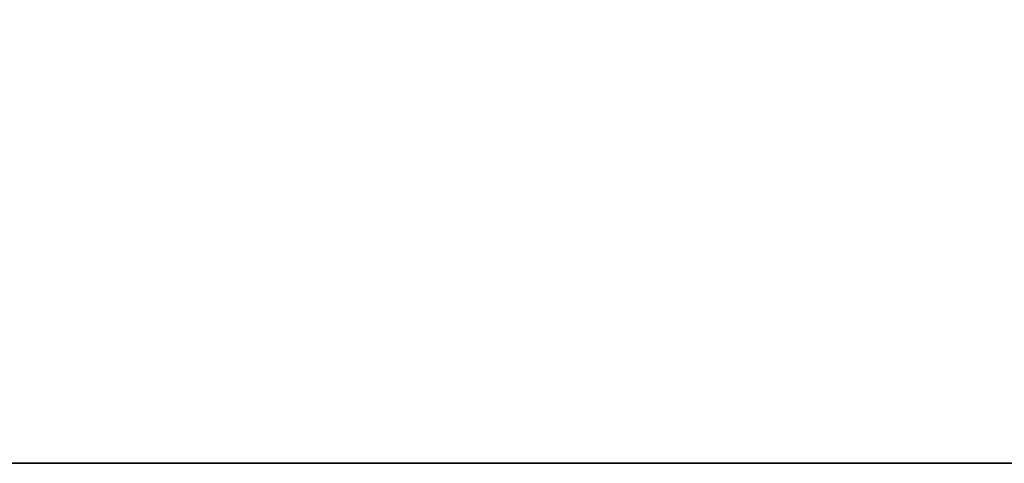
# Model space of a CAD drawing. Header units: millimetres. Extents: x -150 to 150, y -85 to 1149.
# Tile 312 of 656: x -75.225 to -74.337, y 1007.9 to 1008.3. Entities that reach past the tile are written whole.
import ezdxf

# ---------------------------------------------------------------- set-up
doc = ezdxf.new("R2010")
doc.units = ezdxf.units.MM
doc.header["$LTSCALE"] = 21.359881
doc.layers.add('9022', color=7, linetype='CONTINUOUS')
doc.layers.add('9025', color=7, linetype='CONTINUOUS')

msp = doc.modelspace()

# ---------------------------------------------------------------- linework, layer by layer
at = {"layer": '9022', "linetype": 'CONTINUOUS'}
for points in [[(-88.43379, 1007.9, 178.56739), (-68.39935, 1007.9, 166.25244), (-88.26112, 1007.9, 421.55761), (-88.43379, 1007.9, 178.56739)], [(-88.26112, 1007.9, 421.55761), (-68.39935, 1007.9, 166.25244), (-68.23326, 1007.9, 433.8322), (-88.26112, 1007.9, 421.55761)]]:
    msp.add_3dface(points, dxfattribs=at)
at = {"layer": '9025', "linetype": 'CONTINUOUS'}
for points in [[(-68.39935, 1007.9, 166.25244), (-88.43379, 1007.9, 178.56739), (-88.26112, 1009.4, 178.44239), (-68.39935, 1007.9, 166.25244)], [(-88.26112, 1007.9, 421.55761), (-68.39935, 1009.4, 433.74756), (-88.43379, 1009.4, 421.43261), (-88.26112, 1007.9, 421.55761)], [(-68.39935, 1007.9, 166.25244), (-88.26112, 1009.4, 178.44239), (-68.23326, 1009.4, 166.1678), (-68.39935, 1007.9, 166.25244)], [(-88.26112, 1007.9, 421.55761), (-68.23326, 1007.9, 433.8322), (-68.39935, 1009.4, 433.74756), (-88.26112, 1007.9, 421.55761)]]:
    msp.add_3dface(points, dxfattribs=at)

doc.saveas('drawing.dxf')
